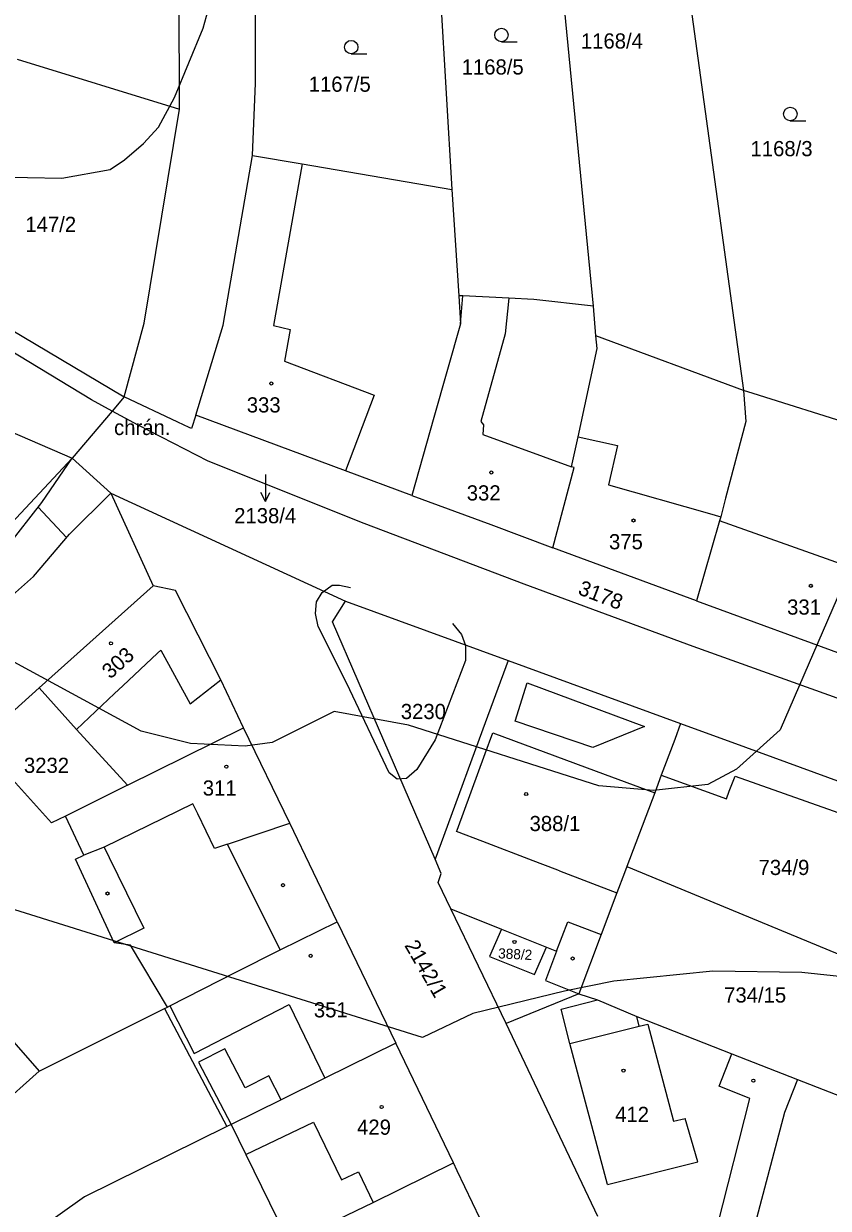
# Model space of a CAD drawing. Extents: x -555860 to -552701, y -1187050 to -1182291.
# Drawn here: x -554447.8 to -554357.6, y -1185298.6 to -1185165.9 of the extents above; entities that cross this region are included whole.
import ezdxf

# ---------------------------------------------------------------- set-up
doc = ezdxf.new("R2010")
doc.units = 0
for name, color, linetype in [('CYKLISTI_stav', 7, 'Continuous'), ('LEG_2b', 7, 'Continuous'), ('Level 16', 7, 'Continuous'), ('Level 25', 7, 'Continuous'), ('Level 41', 7, 'Continuous'), ('Level 42', 7, 'Continuous'), ('navrh_BV', 7, 'Continuous'), ('Poz předměty', 7, 'Continuous')]:
    doc.layers.add(name, color=color, linetype=linetype)

msp = doc.modelspace()

# ---------------------------------------------------------------- linework, layer by layer
at = {"layer": 'CYKLISTI_stav'}
for p, q in [((-554416.57, -1185181.62), (-554419.79, -1185199.71)), ((-554398.83, -1185199.52), (-554398.56, -1185196.41)), ((-554393.41, -1185196.67), (-554393.84, -1185200.65)), ((-554419.79, -1185199.71), (-554417.93, -1185200.16)), ((-554417.93, -1185200.16), (-554418.57, -1185203.73)), ((-554393.84, -1185200.65), (-554396.55, -1185210.48)), ((-554418.57, -1185203.73), (-554408.51, -1185207.52)), ((-554408.51, -1185207.52), (-554411.7, -1185216)), ((-554396.55, -1185210.48), (-554396.26, -1185210.85)), ((-554396.26, -1185210.85), (-554396.34, -1185211.92)), ((-554396.34, -1185211.92), (-554386.39, -1185215.54)), ((-554385.63, -1185212.19), (-554381.25, -1185213.16)), ((-554381.25, -1185213.16), (-554382.23, -1185217.58)), ((-554382.23, -1185217.58), (-554370.93, -1185220.79)), ((-554370.93, -1185220.79), (-554369.67, -1185221.15)), ((-554356.13, -1185226.46), (-554369.79, -1185221.61)), ((-554436.67, -1185240.08), (-554432.77, -1185236.42)), ((-554432.77, -1185236.42), (-554432.4, -1185236.08)), ((-554432.4, -1185236.08), (-554429.13, -1185242.09)), ((-554429.13, -1185242.09), (-554425.69, -1185239.42)), ((-554441.87, -1185244.98), (-554437.59, -1185240.95)), ((-554436.67, -1185240.08), (-554437.59, -1185240.95)), ((-554396.06, -1185247.67), (-554395.2, -1185245.35)), ((-554395.2, -1185245.35), (-554383.63, -1185249.65)), ((-554399.2, -1185256.24), (-554396.06, -1185247.67)), ((-554383.63, -1185249.65), (-554377.07, -1185252.09)), ((-554428.81, -1185253.29), (-554438.75, -1185258.16)), ((-554428.26, -1185254.43), (-554428.81, -1185253.29)), ((-554426.38, -1185258.3), (-554428.26, -1185254.43)), ((-554424.95, -1185257.83), (-554417.97, -1185255.49)), ((-554399.26, -1185256.4), (-554399.2, -1185256.24)), ((-554396.32, -1185257.52), (-554399.26, -1185256.4)), ((-554438.75, -1185258.16), (-554441.05, -1185259.05)), ((-554438.75, -1185258.16), (-554438.19, -1185259.3)), ((-554424.95, -1185257.83), (-554426.38, -1185258.3)), ((-554419.05, -1185269.68), (-554424.95, -1185257.83)), ((-554390.69, -1185259.68), (-554396.32, -1185257.52)), ((-554438.19, -1185259.3), (-554434.3, -1185267.25)), ((-554388.21, -1185260.63), (-554390.69, -1185259.68)), ((-554387.74, -1185260.81), (-554388.21, -1185260.63)), ((-554387.74, -1185260.81), (-554381.3, -1185263.27)), ((-554388.06, -1185269.83), (-554386.8, -1185266.51)), ((-554386.8, -1185266.51), (-554383.06, -1185267.93)), ((-554434.3, -1185267.25), (-554437.65, -1185268.86)), ((-554428.68, -1185281.26), (-554418.03, -1185275.8)), ((-554418.03, -1185275.8), (-554414.03, -1185284.04)), ((-554387.56, -1185276.32), (-554383.49, -1185275.25)), ((-554431.41, -1185275.93), (-554428.68, -1185281.26)), ((-554386.56, -1185280.14), (-554387.56, -1185276.32)), ((-554378.8, -1185278.23), (-554379.08, -1185277.13)), ((-554386.56, -1185280.14), (-554378.8, -1185278.23)), ((-554378.8, -1185278.23), (-554377.83, -1185277.99)), ((-554377.83, -1185277.99), (-554374.97, -1185288.86)), ((-554382.34, -1185295.96), (-554386.56, -1185280.14)), ((-554369.85, -1185284.92), (-554368.44, -1185281.3)), ((-554366.39, -1185286.3), (-554369.85, -1185284.92)), ((-554370.02, -1185300.57), (-554366.39, -1185286.3)), ((-554422.89, -1185292.59), (-554415.3, -1185288.98)), ((-554415.3, -1185288.98), (-554412.18, -1185295.44)), ((-554374.97, -1185288.86), (-554373.67, -1185288.55)), ((-554372.24, -1185293.4), (-554373.67, -1185288.55)), ((-554382.34, -1185295.96), (-554372.24, -1185293.4)), ((-554412.18, -1185295.44), (-554410.27, -1185294.52)), ((-554410.27, -1185294.52), (-554408.61, -1185297.96))]:
    msp.add_line(p, q, dxfattribs=at)
for points in [[(-554394.23, -1185267.35), (-554395.58, -1185270.41), (-554390.52, -1185272.43), (-554389.21, -1185269.37)], [(-554418.93, -1185286.46), (-554420.3, -1185283.77), (-554422.97, -1185285.12), (-554425.22, -1185280.74), (-554428.17, -1185282.24), (-554424.53, -1185289.23)]]:
    msp.add_lwpolyline(points, dxfattribs=at)
at = {"layer": 'Level 16'}
for p, q in [((-554420.69, -1185216.42), (-554420.69, -1185219.42)), ((-554420.69, -1185219.42), (-554421.19, -1185218.42)), ((-554420.69, -1185219.42), (-554420.19, -1185218.42))]:
    msp.add_line(p, q, dxfattribs=at)
at = {"layer": 'Level 25'}
for p, q in [((-554394.24, -1185167.92), (-554392.49, -1185167.92)), ((-554411.08, -1185169.28), (-554409.33, -1185169.28)), ((-554361.87, -1185176.77), (-554360.12, -1185176.77))]:
    msp.add_line(p, q, dxfattribs=at)
for centre, radius in [((-554394.24, -1185167.17), 0.75), ((-554411.08, -1185168.53), 0.75), ((-554361.87, -1185176.02), 0.75), ((-554420.03, -1185206.22), 0.175), ((-554395.38, -1185216.18), 0.175), ((-554379.44, -1185221.56), 0.175), ((-554359.57, -1185228.88), 0.175), ((-554438, -1185235.32), 0.175), ((-554425.06, -1185249.14), 0.175), ((-554391.47, -1185252.21), 0.175), ((-554418.71, -1185262.42), 0.175), ((-554438.39, -1185263.35), 0.175), ((-554392.78, -1185268.78), 0.175), ((-554415.61, -1185270.34), 0.175), ((-554386.27, -1185270.63), 0.175), ((-554380.57, -1185283.19), 0.175), ((-554366.01, -1185284.32), 0.175), ((-554407.67, -1185287.28), 0.175)]:
    msp.add_circle(centre, radius, dxfattribs=at)
at = {"layer": 'Level 41'}
for points in [[(-554451.25, -1185183.06), (-554443.49, -1185183.2), (-554438.08, -1185182.23), (-554436.47, -1185181.14), (-554434.34, -1185179.31), (-554432.67, -1185177.51), (-554430.87, -1185174.18), (-554427.68, -1185166.42), (-554423.38, -1185150.89)], [(-554293.34, -1185254.55), (-554304.11, -1185244.24), (-554311.4, -1185232.32), (-554317.33, -1185222.16), (-554320.94, -1185220.42), (-554331.73, -1185222.3), (-554342.82, -1185220.77), (-554346.71, -1185220.77), (-554348.37, -1185221.6), (-554353.36, -1185226.04), (-554356.15, -1185229.14), (-554363.02, -1185245.01), (-554367.91, -1185249.41), (-554371.11, -1185251.14), (-554377.21, -1185251.83), (-554383.31, -1185251.28), (-554404.67, -1185244.48), (-554413, -1185242.97), (-554419.92, -1185246.42), (-554422.97, -1185246.84), (-554429.07, -1185246.56), (-554434.61, -1185245.18), (-554448.85, -1185237.44)]]:
    msp.add_lwpolyline(points, dxfattribs=at)
at = {"layer": 'Level 42'}
msp.add_lwpolyline([(-554307.58, -1185275.6), (-554312.62, -1185276.53), (-554318.14, -1185276.51), (-554330.04, -1185275.45), (-554360.57, -1185272.21), (-554370.56, -1185272.07), (-554381.65, -1185273.19), (-554387.19, -1185274.29), (-554397.43, -1185276.8), (-554403.07, -1185279.49), (-554450.7, -1185264.59), (-554462.81, -1185261.61), (-554472.2, -1185257.85), (-554475.53, -1185253.71), (-554481.17, -1185247.53), (-554488.95, -1185244.31), (-554501.56, -1185243.51)], dxfattribs=at)
at = {"layer": 'navrh_BV'}
for p, q in [((-554430.3, -1185175.48), (-554430.41, -1185149.16)), ((-554374.87, -1185150.66), (-554367.13, -1185207.01)), ((-554383.91, -1185197.56), (-554388.22, -1185153.45)), ((-554401.41, -1185157.11), (-554399.8, -1185184.48)), ((-554421.81, -1185172.56), (-554421.8, -1185159.23)), ((-554448.5, -1185169.89), (-554430.3, -1185175.48)), ((-554422.14, -1185180.67), (-554421.81, -1185172.56)), ((-554434.27, -1185199.46), (-554430.3, -1185175.48)), ((-554425.44, -1185199.67), (-554422.14, -1185180.67)), ((-554422.14, -1185180.67), (-554416.57, -1185181.62)), ((-554416.57, -1185181.62), (-554399.8, -1185184.48)), ((-554399.8, -1185184.48), (-554399.03, -1185196.38)), ((-554461.76, -1185192.75), (-554436.5, -1185207.72)), ((-554398.56, -1185196.41), (-554399.03, -1185196.38)), ((-554399.03, -1185196.38), (-554398.83, -1185199.52)), ((-554393.41, -1185196.67), (-554398.56, -1185196.41)), ((-554390.6, -1185196.81), (-554393.41, -1185196.67)), ((-554383.91, -1185197.56), (-554390.6, -1185196.81)), ((-554383.65, -1185200.89), (-554383.91, -1185197.56)), ((-554440.19, -1185208.05), (-554453.68, -1185199.88)), ((-554436.5, -1185207.72), (-554434.27, -1185199.46)), ((-554428.5, -1185209.75), (-554425.44, -1185199.67)), ((-554398.83, -1185199.52), (-554401.81, -1185210.04)), ((-554367.13, -1185207.01), (-554383.65, -1185200.89)), ((-554383.53, -1185202.3), (-554383.65, -1185200.89)), ((-554385.63, -1185212.19), (-554383.53, -1185202.3)), ((-554437.86, -1185209.31), (-554440.19, -1185208.05)), ((-554436.5, -1185207.72), (-554437.86, -1185209.31)), ((-554430.52, -1185210.54), (-554436.5, -1185207.72)), ((-554366.03, -1185207.35), (-554367.13, -1185207.01)), ((-554367.13, -1185207.01), (-554366.85, -1185210.46)), ((-554348.59, -1185212.81), (-554366.03, -1185207.35)), ((-554437.86, -1185209.31), (-554442.36, -1185214.57)), ((-554434.96, -1185210.88), (-554437.86, -1185209.31)), ((-554452.3, -1185210.28), (-554442.36, -1185214.57)), ((-554429.87, -1185210.84), (-554430.52, -1185210.54)), ((-554428.5, -1185209.75), (-554428.96, -1185211.27)), ((-554411.7, -1185216), (-554428.5, -1185209.75)), ((-554401.81, -1185210.04), (-554404.28, -1185218.77)), ((-554366.85, -1185210.46), (-554369.12, -1185219.07)), ((-554427.12, -1185214.9), (-554434.96, -1185210.88)), ((-554429.24, -1185211.14), (-554429.87, -1185210.84)), ((-554428.96, -1185211.27), (-554429.24, -1185211.14)), ((-554386.39, -1185215.54), (-554385.63, -1185212.19)), ((-554442.36, -1185214.57), (-554455.87, -1185229.05)), ((-554445.74, -1185219.55), (-554442.36, -1185214.57)), ((-554442.36, -1185214.57), (-554438.02, -1185218.51)), ((-554409.63, -1185221.9), (-554427.12, -1185214.9)), ((-554404.28, -1185218.77), (-554411.7, -1185216)), ((-554388.48, -1185224.64), (-554386.11, -1185215.64)), ((-554386.11, -1185215.64), (-554386.39, -1185215.54)), ((-554442.66, -1185223.1), (-554438.02, -1185218.51)), ((-554438.02, -1185218.51), (-554411.71, -1185230.61)), ((-554438.02, -1185218.51), (-554433.27, -1185228.9)), ((-554404.28, -1185218.77), (-554395.42, -1185222.03)), ((-554449.59, -1185224.49), (-554445.74, -1185219.55)), ((-554369.12, -1185219.07), (-554369.67, -1185221.15)), ((-554369.67, -1185221.15), (-554369.79, -1185221.61)), ((-554391.7, -1185228.69), (-554409.63, -1185221.9)), ((-554395.42, -1185222.03), (-554388.48, -1185224.64)), ((-554369.79, -1185221.61), (-554372.37, -1185230.55)), ((-554446.68, -1185227.84), (-554442.66, -1185223.1)), ((-554372.37, -1185230.55), (-554388.48, -1185224.64)), ((-554451.29, -1185231.91), (-554446.68, -1185227.84)), ((-554433.27, -1185228.9), (-554446.06, -1185240.32)), ((-554430.77, -1185229.4), (-554433.27, -1185228.9)), ((-554425.69, -1185239.42), (-554430.77, -1185229.4)), ((-554372.75, -1185235.67), (-554391.7, -1185228.69)), ((-554413.17, -1185232.92), (-554411.71, -1185230.61)), ((-554411.71, -1185230.61), (-554393.48, -1185237.26)), ((-554372.37, -1185230.55), (-554353.52, -1185237.5)), ((-554401.67, -1185259.51), (-554413.17, -1185232.92)), ((-554353.11, -1185242.72), (-554372.75, -1185235.67)), ((-554393.48, -1185237.26), (-554396.32, -1185244.93)), ((-554393.48, -1185237.26), (-554374.16, -1185244.31)), ((-554423.13, -1185244.79), (-554425.69, -1185239.42)), ((-554452.82, -1185246.39), (-554446.06, -1185240.32)), ((-554446.06, -1185240.32), (-554441.87, -1185244.98)), ((-554441.87, -1185244.98), (-554436.13, -1185251.23)), ((-554436.13, -1185251.23), (-554423.13, -1185244.79)), ((-554417.97, -1185255.49), (-554423.13, -1185244.79)), ((-554396.32, -1185244.93), (-554400.32, -1185255.83)), ((-554374.16, -1185244.31), (-554374.83, -1185246.11)), ((-554374.16, -1185244.31), (-554366.88, -1185246.97)), ((-554444.67, -1185255.45), (-554452.82, -1185246.39)), ((-554374.83, -1185246.11), (-554375.97, -1185249.13)), ((-554366.88, -1185246.97), (-554347.59, -1185254.01)), ((-554375.97, -1185249.13), (-554376.33, -1185250.08)), ((-554376.33, -1185250.08), (-554377.07, -1185252.09)), ((-554376.33, -1185250.08), (-554369.03, -1185252.75)), ((-554368.71, -1185251.9), (-554368.07, -1185250.2)), ((-554368.07, -1185250.2), (-554344.19, -1185258.68)), ((-554436.13, -1185251.23), (-554443.11, -1185254.68)), ((-554369.03, -1185252.75), (-554368.71, -1185251.9)), ((-554377.07, -1185252.09), (-554380.18, -1185260.33)), ((-554443.11, -1185254.68), (-554444.67, -1185255.45)), ((-554441.05, -1185259.05), (-554443.11, -1185254.68)), ((-554412.66, -1185266.51), (-554417.97, -1185255.49)), ((-554400.32, -1185255.83), (-554401.67, -1185259.51)), ((-554441.97, -1185259.5), (-554441.05, -1185259.05)), ((-554437.65, -1185268.86), (-554441.97, -1185259.5)), ((-554400.98, -1185261.11), (-554401.67, -1185259.51)), ((-554401.35, -1185262.11), (-554400.98, -1185261.11)), ((-554380.45, -1185261.02), (-554381.3, -1185263.27)), ((-554380.18, -1185260.33), (-554380.45, -1185261.02)), ((-554380.18, -1185260.33), (-554349.99, -1185272.83)), ((-554399.92, -1185265.07), (-554401.35, -1185262.11)), ((-554381.3, -1185263.27), (-554383.06, -1185267.93)), ((-554399.92, -1185265.07), (-554394.23, -1185267.35)), ((-554393.72, -1185277.9), (-554399.92, -1185265.07)), ((-554419.05, -1185269.68), (-554412.66, -1185266.51)), ((-554412.66, -1185266.51), (-554406.07, -1185280.1)), ((-554394.23, -1185267.35), (-554389.21, -1185269.37)), ((-554435.79, -1185269.14), (-554437.65, -1185268.86)), ((-554431.68, -1185276.07), (-554435.79, -1185269.14)), ((-554383.06, -1185267.93), (-554385.56, -1185274.58)), ((-554424.01, -1185272.15), (-554419.05, -1185269.68)), ((-554388.06, -1185269.83), (-554389.3, -1185273.11)), ((-554389.21, -1185269.37), (-554388.06, -1185269.83)), ((-554431.41, -1185275.93), (-554424.01, -1185272.15)), ((-554389.3, -1185273.11), (-554385.56, -1185274.58)), ((-554453.07, -1185275.26), (-554446.06, -1185283.25)), ((-554385.56, -1185274.58), (-554393.72, -1185277.9)), ((-554385.56, -1185274.58), (-554383.49, -1185275.25)), ((-554383.49, -1185275.25), (-554379.08, -1185277.13)), ((-554446.06, -1185283.25), (-554432.01, -1185276.24)), ((-554432.01, -1185276.24), (-554431.68, -1185276.07)), ((-554432.01, -1185276.24), (-554425.01, -1185289.46)), ((-554431.68, -1185276.07), (-554431.41, -1185275.93)), ((-554379.08, -1185277.13), (-554368.44, -1185281.3)), ((-554383.45, -1185299.54), (-554393.72, -1185277.9)), ((-554406.07, -1185280.1), (-554414.03, -1185284.04)), ((-554399.63, -1185293.51), (-554406.07, -1185280.1)), ((-554368.44, -1185281.3), (-554361.05, -1185284.19)), ((-554460.83, -1185296.47), (-554446.06, -1185283.25)), ((-554414.03, -1185284.04), (-554418.93, -1185286.46)), ((-554361.05, -1185284.19), (-554362.51, -1185287.9)), ((-554361.05, -1185284.19), (-554345.63, -1185290.25)), ((-554418.93, -1185286.46), (-554424.53, -1185289.23)), ((-554362.51, -1185287.9), (-554366.15, -1185301.62)), ((-554425.01, -1185289.46), (-554440.95, -1185297.34)), ((-554424.53, -1185289.23), (-554425.01, -1185289.46)), ((-554424.53, -1185289.23), (-554422.89, -1185292.59)), ((-554422.89, -1185292.59), (-554418.02, -1185302.53)), ((-554408.61, -1185297.96), (-554399.63, -1185293.51)), ((-554399.2, -1185294.41), (-554399.63, -1185293.51)), ((-554394.79, -1185303.58), (-554399.2, -1185294.41)), ((-554440.95, -1185297.34), (-554467.5, -1185316.15)), ((-554412.51, -1185299.85), (-554408.61, -1185297.96))]:
    msp.add_line(p, q, dxfattribs=at)
at = {"layer": 'Poz předměty'}
for points in [[(-554446.15, -1185220.07), (-554442.98, -1185223.48)], [(-554406.84, -1185249.85), (-554411.55, -1185239.82), (-554414.78, -1185233.42), (-554415.08, -1185231.98), (-554414.97, -1185230.69), (-554414.32, -1185229.63), (-554413.22, -1185228.79), (-554412.39, -1185228.79), (-554411.14, -1185229.08)], [(-554399.74, -1185233.09), (-554398.72, -1185234.35), (-554398.26, -1185235.57), (-554398.26, -1185237.24), (-554401.68, -1185246.12), (-554403.73, -1185249.47), (-554404.87, -1185250.45), (-554405.93, -1185250.53), (-554406.84, -1185249.85)], [(-554392.72, -1185244.06), (-554391.36, -1185239.76), (-554378.21, -1185244.64), (-554383.99, -1185247), (-554392.72, -1185244.06)]]:
    msp.add_lwpolyline(points, dxfattribs=at)

# ---------------------------------------------------------------- texts
at = {"layer": 'LEG_2b'}
for s, p in [('1168/4', (-554385.34, -1185168.69)), ('1168/5', (-554398.7, -1185171.6)), ('1167/5', (-554415.84, -1185173.53)), ('1168/3', (-554366.33, -1185180.75)), ('147/2', (-554447.59, -1185189.24)), ('333', (-554422.78, -1185209.46)), ('332', (-554398.13, -1185219.32)), ('375', (-554382.19, -1185224.79)), ('331', (-554362.23, -1185232.11)), ('3230', (-554405.52, -1185243.81)), ('3232', (-554447.75, -1185249.84)), ('311', (-554427.71, -1185252.38)), ('388/1', (-554391.09, -1185256.36)), ('734/9', (-554365.43, -1185261.28)), ('734/15', (-554369.29, -1185275.57)), ('351', (-554415.26, -1185277.23)), ('412', (-554381.5, -1185288.95)), ('429', (-554410.42, -1185290.38))]:
    msp.add_text(s, height=1.7, dxfattribs=at).set_placement(p)
for s, height, rotation, p in [('3178', 1.7, 339, (-554385.77, -1185229.79)), ('303', 1.7, 42, (-554438.07, -1185239.4)), ('2142/1', 1.7, 300, (-554405.16, -1185269.16)), ('388/2', 1.139, 357, (-554394.63, -1185270.61))]:
    msp.add_text(s, height=height, rotation=rotation, dxfattribs=at).set_placement(p)
at = {"layer": 'Level 16'}
for s, p in [('chrán.', (-554437.65, -1185211.99)), ('2138/4', (-554424.19, -1185221.87))]:
    msp.add_text(s, height=1.7, dxfattribs=at).set_placement(p)

doc.saveas('drawing.dxf')
